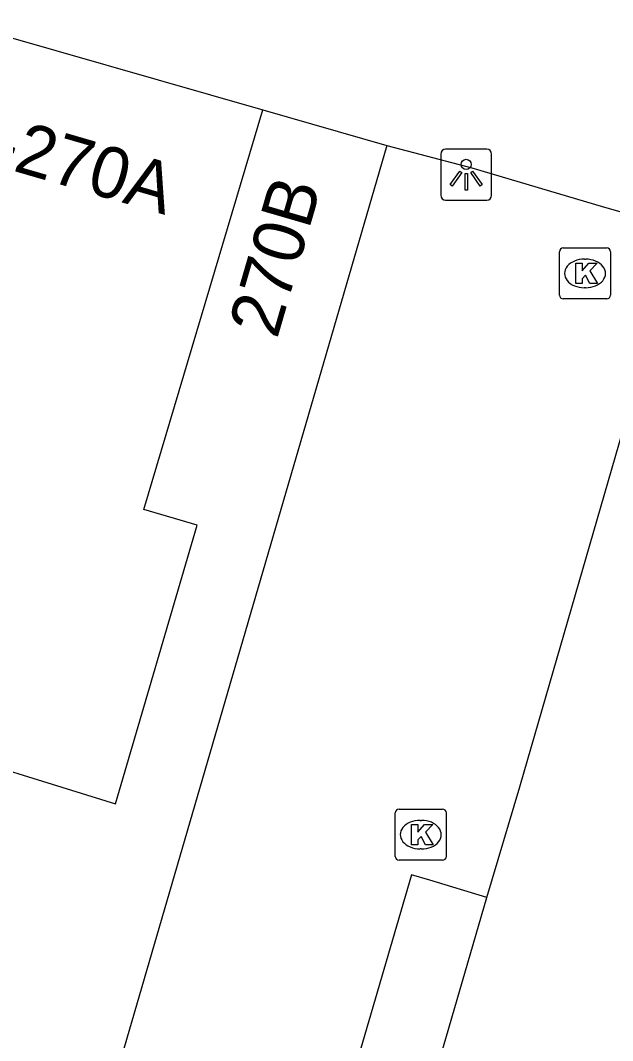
# Model space of a CAD drawing. Extents: x 162172 to 163187, y 382874 to 383684.
# Drawn here: x 163016.48 to 163028.07, y 383630.31 to 383650.3 of the extents above; entities that cross this region are included whole.
import ezdxf

# ---------------------------------------------------------------- set-up
doc = ezdxf.new("R2010")
doc.units = 0
for name, color, linetype in [('IMGEO_Kolk', 7, 'Continuous'), ('IMGEO_Lichtpunt', 7, 'Continuous'), ('IMGEO_Pand', 7, 'Continuous'), ('IMGEO_Pand_nummerreeks', 7, 'Continuous'), ('IMGEO_Pand_overbouw', 7, 'Continuous'), ('IMGEO_Voetpad_open', 7, 'Continuous')]:
    doc.layers.add(name, color=color, linetype=linetype)

msp = doc.modelspace()

# ---------------------------------------------------------------- linework, layer by layer
at = {"layer": 'IMGEO_Kolk'}
for p, q in [((163027.029, 383644.92), (163027.029, 383645.772)), ((163027.104, 383645.846), (163027.956, 383645.846)), ((163028.03, 383645.772), (163028.03, 383644.92)), ((163027.517, 383645.626), (163027.542, 383645.626)), ((163027.54, 383645.066), (163027.515, 383645.066)), ((163027.956, 383644.846), (163027.104, 383644.846)), ((163023.888, 383634.85), (163024.74, 383634.85)), ((163023.813, 383633.924), (163023.813, 383634.776)), ((163024.301, 383634.63), (163024.326, 383634.63)), ((163024.814, 383634.776), (163024.814, 383633.924)), ((163024.324, 383634.07), (163024.299, 383634.07)), ((163024.74, 383633.85), (163023.888, 383633.85))]:
    msp.add_line(p, q, dxfattribs=at)
for points in [[(163027.029, 383644.92), (163027.029, 383645.772)], [(163027.104, 383645.846), (163027.956, 383645.846)], [(163028.03, 383645.772), (163028.03, 383644.92)], [(163027.35, 383645.546), (163027.473, 383645.546), (163027.473, 383645.395), (163027.603, 383645.546), (163027.767, 383645.546), (163027.621, 383645.395), (163027.774, 383645.146), (163027.622, 383645.146), (163027.537, 383645.31), (163027.473, 383645.243), (163027.473, 383645.146), (163027.35, 383645.146), (163027.35, 383645.546)], [(163027.956, 383644.846), (163027.104, 383644.846)], [(163023.888, 383634.85), (163024.74, 383634.85)], [(163023.813, 383633.924), (163023.813, 383634.776)], [(163024.814, 383634.776), (163024.814, 383633.924)], [(163024.134, 383634.55), (163024.257, 383634.55), (163024.257, 383634.399), (163024.387, 383634.55), (163024.551, 383634.55), (163024.405, 383634.399), (163024.558, 383634.15), (163024.406, 383634.15), (163024.321, 383634.314), (163024.257, 383634.247), (163024.257, 383634.15), (163024.134, 383634.15), (163024.134, 383634.55)], [(163024.74, 383633.85), (163023.888, 383633.85)]]:
    msp.add_lwpolyline(points, dxfattribs=at)
for centre, start, end in [((163027.106, 383645.77), 91.552, 178.448), ((163027.106, 383645.77), 91.552, 178.448), ((163027.954, 383645.77), 1.552, 88.448), ((163027.954, 383645.77), 1.552, 88.448), ((163027.106, 383644.922), 181.552, 268.448), ((163027.106, 383644.922), 181.552, 268.448), ((163027.954, 383644.922), 271.552, 358.448), ((163027.954, 383644.922), 271.552, 358.448), ((163023.89, 383634.774), 91.552, 178.448), ((163023.89, 383634.774), 91.552, 178.448), ((163024.738, 383634.774), 1.552, 88.448), ((163024.738, 383634.774), 1.552, 88.448), ((163023.89, 383633.926), 181.552, 268.448), ((163023.89, 383633.926), 181.552, 268.448), ((163024.738, 383633.926), 271.552, 358.448), ((163024.738, 383633.926), 271.552, 358.448)]:
    msp.add_arc(centre, 0.0765, start, end, dxfattribs=at)
for centre, major_axis, ratio, start_param, end_param in [((163027.516, 383645.346), (-0.387, 0.002), 0.722429, 4.712389, 7.853982), ((163027.541, 383645.346), (-0.39, 0.002), 0.717154, 1.570796, 4.712389), ((163024.3, 383634.35), (-0.387, 0.002), 0.722429, 4.712389, 7.853982), ((163024.325, 383634.35), (-0.39, 0.002), 0.717154, 1.570796, 4.712389)]:
    msp.add_ellipse(centre, major_axis=major_axis, ratio=ratio, start_param=start_param, end_param=end_param, dxfattribs=at)
at = {"layer": 'IMGEO_Lichtpunt'}
for p, q in [((163025.607, 383647.78), (163024.799, 383647.78)), ((163025.607, 383647.78), (163024.799, 383647.78)), ((163024.705, 383647.685), (163024.705, 383646.878)), ((163024.705, 383647.685), (163024.705, 383646.878)), ((163025.701, 383646.878), (163025.701, 383647.685)), ((163025.701, 383646.878), (163025.701, 383647.685)), ((163024.799, 383646.784), (163025.607, 383646.784)), ((163024.799, 383646.784), (163025.607, 383646.784))]:
    msp.add_line(p, q, dxfattribs=at)
for points in [[(163025.079, 383647.349), (163025.118, 383647.321), (163024.93, 383647.059), (163024.892, 383647.086), (163025.079, 383647.349)], [(163025.181, 383647.301), (163025.228, 383647.301), (163025.228, 383646.979), (163025.181, 383646.979), (163025.181, 383647.301)], [(163025.291, 383647.321), (163025.329, 383647.348), (163025.516, 383647.086), (163025.477, 383647.058), (163025.291, 383647.321)]]:
    msp.add_lwpolyline(points, dxfattribs=at)
msp.add_circle((163025.204, 383647.483), 0.0994, dxfattribs=at)
for centre, start, end in [((163024.799, 383647.685), 90, 180), ((163024.799, 383647.685), 90, 180), ((163025.607, 383647.685), 0, 90), ((163025.607, 383647.685), 0, 90), ((163024.799, 383646.878), 180, 270), ((163024.799, 383646.878), 180, 270), ((163025.607, 383646.878), 270, 0), ((163025.607, 383646.878), 270, 360)]:
    msp.add_arc(centre, 0.0946, start, end, dxfattribs=at)
at = {"layer": 'IMGEO_Pand'}
for points in [[(163015.115, 383650.304), (163021.221, 383648.55)], [(163013.428, 383630.704), (163013.947, 383632.392), (163013.354, 383632.574), (163014.335, 383635.868), (163014.424, 383636.168), (163018.335, 383634.953), (163019.937, 383640.413), (163018.894, 383640.719), (163021.221, 383648.55)], [(163021.221, 383648.55), (163023.648, 383647.852)], [(163023.648, 383647.852), (163012.412, 383609.254), (163006.046, 383605.732), (163005.688, 383605.839), (163007.918, 383613.111)], [(163028.669, 383615.186), (163021.049, 383617.44), (163025.61, 383633.12), (163026.254, 383635.284), (163028.705, 383643.768)]]:
    msp.add_lwpolyline(points, dxfattribs=at)
at = {"layer": 'IMGEO_Pand_overbouw'}
msp.add_lwpolyline([(163025.61, 383633.12), (163024.493, 383633.455), (163024.131, 383633.563), (163019.123, 383616.399), (163027.134, 383614.052), (163028.242, 383613.727), (163028.669, 383615.186), (163021.049, 383617.44)], close=True, dxfattribs=at)
at = {"layer": 'IMGEO_Voetpad_open'}
msp.add_lwpolyline([(163023.648, 383647.852), (163025.312, 383647.416), (163027.91, 383646.645), (163028.3, 383646.532), (163029.404, 383646.189)], dxfattribs=at)

# ---------------------------------------------------------------- texts
at = {"layer": 'IMGEO_Pand_nummerreeks'}
for s, rotation, p in [('270-270A', 343.7738, (163013.739, 383648.112)), ('270B', 73.7683, (163021.499, 383644.046))]:
    msp.add_text(s, height=1, rotation=rotation, dxfattribs=at).set_placement(p)

doc.saveas('drawing.dxf')
